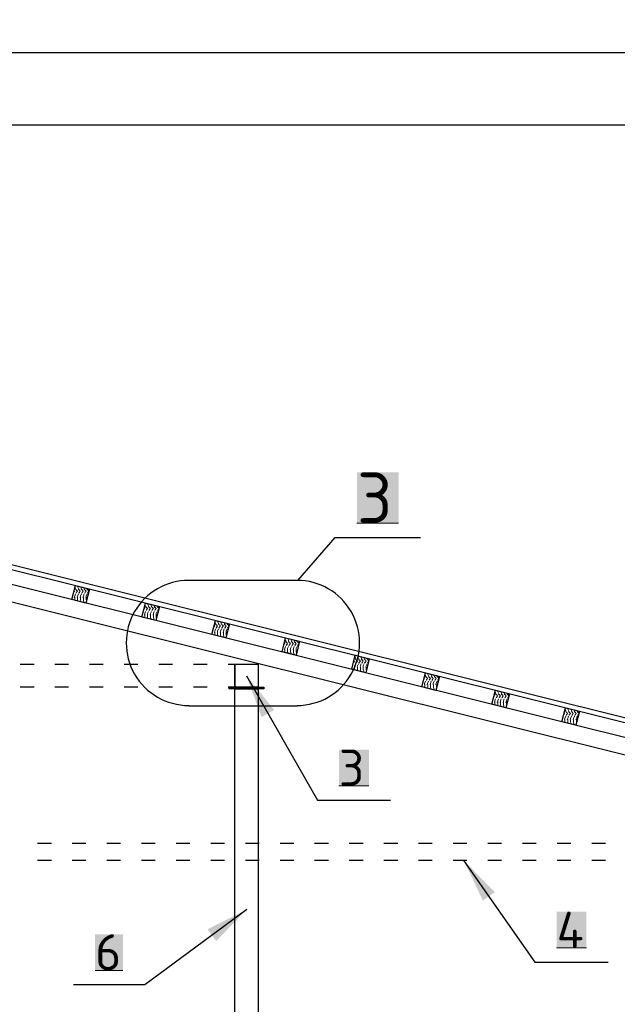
# Model space of a CAD drawing. Header units: millimetres. Extents: x 363306 to 7757304, y 1022887 to 1207196.
# Tile 718 of 1056: x 2419670 to 2423811, y 1082086 to 1088906. Entities that reach past the tile are written whole.
import ezdxf

# ---------------------------------------------------------------- set-up
doc = ezdxf.new("R2010")
doc.units = ezdxf.units.MM
for name, color, linetype in [('0 @ 100', 7, 'Continuous'), ('PDF12_0', 7, 'Continuous'), ('PDF12_Text', 7, 'Continuous')]:
    doc.layers.add(name, color=color, linetype=linetype)
doc.layers.add('PDF12_.', color=7, linetype='Continuous', true_color=0xcc6827)
doc.layers.add('PDF12_A3 pdf uchun', color=7, linetype='Continuous', true_color=0x636466)
doc.styles.add('PDF ISOCPEUR', font='isocpeur.TTF')
doc.styles.get("Standard").update_dxf_attribs({"font": 'isocpeui.ttf'})
doc.styles.add('Times New Roman', font='times.ttf')
doc.styles.add('ViTEXT', font='isocpeur.TTF')
doc.styles.add('ГОСТ 2.304', font='isocpeui.ttf')

msp = doc.modelspace()

# ---------------------------------------------------------------- linework, layer by layer
at = {"color": 5}
msp.add_lwpolyline([(2393262.779, 1088678.072), (2435262.779, 1088678.072), (2435262.779, 1058978.072), (2393262.779, 1058978.072)], close=True, dxfattribs=at)
at = {"color": 5, "lineweight": 30}
msp.add_lwpolyline([(2395262.779, 1088178.072), (2434762.779, 1088178.072), (2434762.779, 1059478.072), (2395262.779, 1059478.072)], close=True, dxfattribs=at)
at = {"layer": 'PDF12_.', "lineweight": 9}
for points in [[(2420043.591, 1084939.716), (2420049.749, 1084947.413), (2420046.67, 1084952.031)], [(2420052.828, 1084978.201), (2420052.828, 1084978.201)], [(2420058.985, 1084962.807), (2420052.828, 1084976.662)], [(2420060.525, 1084956.649), (2420055.906, 1084962.807)], [(2420062.064, 1084938.176), (2420069.761, 1084947.413), (2420062.064, 1084956.649)], [(2420072.84, 1084978.201), (2420072.84, 1084982.819)], [(2420078.998, 1084962.807), (2420072.84, 1084976.662)], [(2420080.537, 1084956.649), (2420075.919, 1084962.807)], [(2420082.077, 1084938.176), (2420089.774, 1084947.413), (2420082.077, 1084956.649)], [(2420092.853, 1084978.201), (2420092.853, 1084978.201)], [(2420099.01, 1084962.807), (2420092.853, 1084976.662)], [(2420100.55, 1084956.649), (2420095.931, 1084962.807)], [(2420102.089, 1084938.176), (2420109.786, 1084947.413), (2420102.089, 1084956.649)], [(2420119.023, 1084962.807), (2420114.404, 1084972.043)], [(2420120.562, 1084956.649), (2420115.944, 1084962.807)], [(2420122.101, 1084938.176), (2420129.799, 1084947.413), (2420122.101, 1084956.649)], [(2420140.574, 1084956.649), (2420135.956, 1084962.807)], [(2420139.035, 1084962.807), (2420137.496, 1084967.425)], [(2420149.811, 1084948.952), (2420142.114, 1084956.649)], [(2420148.272, 1084945.873), (2420142.114, 1084938.176)], [(2420043.591, 1084939.716), (2420043.591, 1084939.716)], [(2420051.288, 1084915.085), (2420048.209, 1084904.309)], [(2420057.446, 1084928.94), (2420051.288, 1084913.545)], [(2420051.288, 1084888.915), (2420051.288, 1084907.388)], [(2420052.828, 1084885.836), (2420051.288, 1084887.375)], [(2420063.604, 1084939.716), (2420060.525, 1084933.558)], [(2420071.301, 1084915.085), (2420068.222, 1084904.309)], [(2420077.458, 1084928.94), (2420071.301, 1084913.545)], [(2420071.301, 1084888.915), (2420071.301, 1084907.388)], [(2420072.84, 1084879.678), (2420071.301, 1084887.375)], [(2420083.616, 1084939.716), (2420080.537, 1084933.558)], [(2420091.313, 1084915.085), (2420088.234, 1084904.309)], [(2420097.471, 1084928.94), (2420091.313, 1084913.545)], [(2420091.313, 1084888.915), (2420091.313, 1084907.388)], [(2420092.853, 1084878.139), (2420091.313, 1084887.375)], [(2420094.392, 1084875.06), (2420092.853, 1084876.599)], [(2420103.628, 1084939.716), (2420100.55, 1084933.558)], [(2420111.326, 1084915.085), (2420108.247, 1084904.309)], [(2420117.483, 1084928.94), (2420111.326, 1084913.545)], [(2420111.326, 1084888.915), (2420111.326, 1084907.388)], [(2420112.865, 1084878.139), (2420111.326, 1084887.375)], [(2420115.944, 1084868.902), (2420112.865, 1084876.599)], [(2420123.641, 1084939.716), (2420120.562, 1084933.558)], [(2420131.338, 1084915.085), (2420128.259, 1084904.309)], [(2420137.496, 1084928.94), (2420131.338, 1084913.545)], [(2420131.338, 1084888.915), (2420131.338, 1084907.388)], [(2420132.877, 1084882.757), (2420131.338, 1084887.375)], [(2420143.653, 1084939.716), (2420140.574, 1084933.558)], [(2420534.666, 1084827.338), (2420528.508, 1084819.641), (2420528.508, 1084818.101)], [(2420536.205, 1084827.338), (2420531.587, 1084830.417)], [(2420542.363, 1084807.326), (2420536.205, 1084793.471), (2420534.666, 1084782.695)], [(2420543.902, 1084841.193), (2420537.745, 1084856.587)], [(2420539.284, 1084856.587), (2420539.284, 1084858.126)], [(2420545.442, 1084835.035), (2420542.363, 1084841.193)], [(2420548.52, 1084819.641), (2420545.442, 1084813.483)], [(2420556.218, 1084827.338), (2420546.981, 1084836.574)], [(2420554.678, 1084827.338), (2420546.981, 1084816.562)], [(2420562.375, 1084807.326), (2420556.218, 1084793.471), (2420554.678, 1084782.695)], [(2420559.296, 1084856.587), (2420557.757, 1084862.745)], [(2420563.915, 1084841.193), (2420557.757, 1084856.587)], [(2420565.454, 1084835.035), (2420562.375, 1084841.193)], [(2420568.533, 1084819.641), (2420565.454, 1084813.483)], [(2420576.23, 1084827.338), (2420566.994, 1084836.574)], [(2420574.691, 1084827.338), (2420566.994, 1084816.562)], [(2420582.388, 1084807.326), (2420576.23, 1084793.471), (2420574.691, 1084782.695)], [(2420583.927, 1084841.193), (2420577.769, 1084856.587)], [(2420579.309, 1084856.587), (2420579.309, 1084856.587)], [(2420585.467, 1084835.035), (2420582.388, 1084841.193)], [(2420588.545, 1084819.641), (2420585.467, 1084813.483)], [(2420596.242, 1084827.338), (2420587.006, 1084836.574)], [(2420594.703, 1084827.338), (2420587.006, 1084816.562)], [(2420602.4, 1084807.326), (2420596.242, 1084793.471), (2420594.703, 1084782.695)], [(2420603.94, 1084841.193), (2420599.321, 1084851.969)], [(2420605.479, 1084835.035), (2420602.4, 1084841.193)], [(2420608.558, 1084819.641), (2420605.479, 1084813.483)], [(2420607.018, 1084816.562), (2420614.715, 1084827.338), (2420607.018, 1084836.574)], [(2420622.413, 1084807.326), (2420616.255, 1084793.471), (2420614.715, 1084782.695)], [(2420623.952, 1084841.193), (2420622.413, 1084845.811)], [(2420625.491, 1084835.035), (2420622.413, 1084841.193)], [(2420628.57, 1084819.641), (2420625.491, 1084813.483)], [(2420634.728, 1084827.338), (2420627.031, 1084836.574)], [(2420633.189, 1084824.259), (2420627.031, 1084816.562)], [(2420537.745, 1084764.222), (2420536.205, 1084767.301), (2420536.205, 1084785.774)], [(2420557.757, 1084759.604), (2420556.218, 1084767.301), (2420556.218, 1084785.774)], [(2420579.309, 1084756.525), (2420576.23, 1084767.301), (2420576.23, 1084785.774)], [(2420579.309, 1084753.446), (2420577.769, 1084756.525)], [(2420599.321, 1084756.525), (2420596.242, 1084767.301), (2420596.242, 1084785.774)], [(2420600.861, 1084748.828), (2420597.782, 1084756.525)], [(2420617.794, 1084761.143), (2420616.255, 1084767.301), (2420616.255, 1084785.774)], [(2421024.201, 1084736.512), (2421024.201, 1084736.512)], [(2421044.213, 1084736.512), (2421042.674, 1084741.131)], [(2421064.226, 1084736.512), (2421064.226, 1084736.512)], [(2421014.964, 1084698.027), (2421013.425, 1084698.027), (2421019.583, 1084705.724)], [(2421021.122, 1084705.724), (2421016.504, 1084710.342)], [(2421027.28, 1084687.251), (2421021.122, 1084671.857), (2421019.583, 1084662.62)], [(2421028.819, 1084719.579), (2421022.661, 1084734.973)], [(2421030.359, 1084714.96), (2421027.28, 1084721.118)], [(2421034.977, 1084698.027), (2421030.359, 1084691.869)], [(2421039.595, 1084705.724), (2421031.898, 1084696.487)], [(2421041.134, 1084705.724), (2421033.437, 1084714.96)], [(2421047.292, 1084687.251), (2421041.134, 1084671.857), (2421039.595, 1084662.62)], [(2421048.832, 1084719.579), (2421042.674, 1084734.973)], [(2421050.371, 1084714.96), (2421047.292, 1084721.118)], [(2421054.989, 1084698.027), (2421050.371, 1084691.869)], [(2421059.608, 1084705.724), (2421051.91, 1084696.487)], [(2421061.147, 1084705.724), (2421053.45, 1084714.96)], [(2421067.305, 1084687.251), (2421061.147, 1084671.857), (2421059.608, 1084662.62)], [(2421068.844, 1084719.579), (2421062.686, 1084734.973)], [(2421070.383, 1084714.96), (2421067.305, 1084721.118)], [(2421075.002, 1084698.027), (2421070.383, 1084691.869)], [(2421079.62, 1084705.724), (2421071.923, 1084696.487)], [(2421081.159, 1084705.724), (2421073.462, 1084714.96)], [(2421087.317, 1084687.251), (2421081.159, 1084671.857), (2421079.62, 1084662.62)], [(2421088.856, 1084719.579), (2421085.778, 1084730.355)], [(2421090.396, 1084714.96), (2421087.317, 1084721.118)], [(2421095.014, 1084698.027), (2421090.396, 1084691.869)], [(2421099.632, 1084705.724), (2421091.935, 1084696.487)], [(2421101.172, 1084705.724), (2421093.475, 1084714.96)], [(2421107.329, 1084687.251), (2421101.172, 1084671.857), (2421099.632, 1084662.62)], [(2421108.869, 1084719.579), (2421107.329, 1084725.736)], [(2421110.408, 1084714.96), (2421107.329, 1084721.118)], [(2421113.487, 1084698.027), (2421110.408, 1084691.869)], [(2421118.105, 1084704.184), (2421111.948, 1084696.487)], [(2421119.645, 1084707.263), (2421113.487, 1084714.96)], [(2421021.122, 1084647.226), (2421021.122, 1084664.16)], [(2421022.661, 1084642.608), (2421021.122, 1084645.687)], [(2421041.134, 1084647.226), (2421041.134, 1084664.16)], [(2421042.674, 1084637.989), (2421041.134, 1084645.687)], [(2421061.147, 1084647.226), (2421061.147, 1084664.16)], [(2421064.226, 1084636.45), (2421061.147, 1084645.687)], [(2421064.226, 1084633.371), (2421062.686, 1084634.911)], [(2421081.159, 1084647.226), (2421081.159, 1084664.16)], [(2421084.238, 1084636.45), (2421081.159, 1084645.687)], [(2421087.317, 1084627.214), (2421082.699, 1084634.911)], [(2421101.172, 1084647.226), (2421101.172, 1084664.16)], [(2421102.711, 1084641.068), (2421101.172, 1084645.687)], [(2421515.275, 1084599.504), (2421509.118, 1084614.898)], [(2421509.118, 1084614.898), (2421509.118, 1084614.898)], [(2421515.275, 1084593.346), (2421512.197, 1084599.504)], [(2421535.288, 1084599.504), (2421529.13, 1084614.898), (2421527.591, 1084621.056)], [(2421535.288, 1084593.346), (2421532.209, 1084599.504)], [(2421555.3, 1084599.504), (2421549.143, 1084614.898)], [(2421549.143, 1084614.898), (2421549.143, 1084614.898)], [(2421555.3, 1084593.346), (2421552.222, 1084599.504)], [(2421575.313, 1084599.504), (2421570.695, 1084610.28)], [(2421575.313, 1084593.346), (2421572.234, 1084599.504)], [(2421595.325, 1084599.504), (2421592.246, 1084604.122)], [(2421595.325, 1084593.346), (2421592.246, 1084599.504)], [(2421504.5, 1084584.11), (2421499.881, 1084577.952)], [(2421499.881, 1084576.413), (2421499.881, 1084576.413)], [(2421506.039, 1084584.11), (2421502.96, 1084588.728)], [(2421506.039, 1084551.782), (2421504.5, 1084541.006)], [(2421512.197, 1084565.637), (2421506.039, 1084550.243)], [(2421506.039, 1084525.612), (2421506.039, 1084544.085)], [(2421519.894, 1084576.413), (2421515.275, 1084571.794)], [(2421524.512, 1084584.11), (2421516.815, 1084574.873)], [(2421526.051, 1084584.11), (2421518.354, 1084594.886)], [(2421526.051, 1084551.782), (2421524.512, 1084541.006)], [(2421532.209, 1084565.637), (2421526.051, 1084550.243)], [(2421526.051, 1084525.612), (2421526.051, 1084544.085)], [(2421539.906, 1084576.413), (2421535.288, 1084571.794)], [(2421544.524, 1084584.11), (2421536.827, 1084574.873)], [(2421546.064, 1084584.11), (2421538.367, 1084594.886)], [(2421546.064, 1084551.782), (2421544.524, 1084541.006)], [(2421552.222, 1084565.637), (2421546.064, 1084550.243)], [(2421546.064, 1084525.612), (2421546.064, 1084544.085)], [(2421559.919, 1084576.413), (2421555.3, 1084571.794)], [(2421564.537, 1084584.11), (2421556.84, 1084574.873)], [(2421566.076, 1084584.11), (2421558.379, 1084594.886)], [(2421566.076, 1084551.782), (2421564.537, 1084541.006)], [(2421572.234, 1084565.637), (2421566.076, 1084550.243)], [(2421566.076, 1084525.612), (2421566.076, 1084544.085)], [(2421579.931, 1084576.413), (2421575.313, 1084571.794)], [(2421584.549, 1084584.11), (2421576.852, 1084574.873)], [(2421586.089, 1084584.11), (2421578.392, 1084594.886)], [(2421586.089, 1084551.782), (2421584.549, 1084541.006)], [(2421592.246, 1084565.637), (2421586.089, 1084550.243)], [(2421586.089, 1084525.612), (2421586.089, 1084544.085)], [(2421599.944, 1084576.413), (2421595.325, 1084571.794)], [(2421603.022, 1084582.57), (2421596.865, 1084574.873)], [(2421604.562, 1084585.649), (2421598.404, 1084594.886)], [(2421507.578, 1084522.533), (2421507.578, 1084525.612)], [(2421529.13, 1084516.375), (2421527.591, 1084525.612)], [(2421549.143, 1084511.757), (2421549.143, 1084514.836), (2421547.603, 1084525.612)], [(2421572.234, 1084505.599), (2421569.155, 1084514.836), (2421567.616, 1084525.612)], [(2421587.628, 1084519.454), (2421587.628, 1084525.612)], [(2421984.798, 1084456.338), (2421990.956, 1084464.035), (2421987.877, 1084468.653)], [(2422000.192, 1084477.89), (2421994.035, 1084493.284), (2421994.035, 1084494.823)], [(2422000.192, 1084473.272), (2421997.114, 1084477.89)], [(2422003.271, 1084454.799), (2422010.968, 1084464.035), (2422003.271, 1084473.272)], [(2422020.205, 1084477.89), (2422014.047, 1084493.284), (2422012.508, 1084499.442)], [(2422020.205, 1084473.272), (2422017.126, 1084477.89)], [(2422023.284, 1084454.799), (2422030.981, 1084464.035), (2422023.284, 1084473.272)], [(2422040.217, 1084477.89), (2422034.06, 1084493.284), (2422034.06, 1084494.823)], [(2422040.217, 1084473.272), (2422037.138, 1084477.89)], [(2422043.296, 1084454.799), (2422050.993, 1084464.035), (2422043.296, 1084473.272)], [(2422060.23, 1084477.89), (2422055.611, 1084488.666)], [(2422060.23, 1084473.272), (2422057.151, 1084477.89)], [(2422063.309, 1084454.799), (2422071.006, 1084464.035), (2422063.309, 1084473.272)], [(2422080.242, 1084477.89), (2422077.163, 1084482.508)], [(2422080.242, 1084473.272), (2422077.163, 1084477.89)], [(2422089.479, 1084465.575), (2422083.321, 1084473.272)], [(2422089.479, 1084462.496), (2422083.321, 1084454.799)], [(2421984.798, 1084456.338), (2421984.798, 1084456.338)], [(2421997.114, 1084445.562), (2421990.956, 1084430.168), (2421989.416, 1084420.931)], [(2421990.956, 1084403.998), (2421990.956, 1084422.471)], [(2421992.495, 1084400.919), (2421992.495, 1084403.998)], [(2422004.811, 1084456.338), (2422000.192, 1084450.18)], [(2422017.126, 1084445.562), (2422010.968, 1084430.168), (2422009.429, 1084420.931)], [(2422010.968, 1084403.998), (2422010.968, 1084422.471)], [(2422014.047, 1084396.301), (2422012.508, 1084403.998)], [(2422024.823, 1084456.338), (2422020.205, 1084450.18)], [(2422037.138, 1084445.562), (2422030.981, 1084430.168), (2422029.441, 1084420.931)], [(2422030.981, 1084403.998), (2422030.981, 1084422.471)], [(2422034.06, 1084391.682), (2422034.06, 1084393.222), (2422032.52, 1084403.998)], [(2422044.836, 1084456.338), (2422040.217, 1084450.18)], [(2422057.151, 1084445.562), (2422050.993, 1084430.168), (2422049.454, 1084420.931)], [(2422050.993, 1084403.998), (2422050.993, 1084422.471)], [(2422057.151, 1084385.525), (2422054.072, 1084393.222), (2422052.533, 1084403.998)], [(2422064.848, 1084456.338), (2422060.23, 1084450.18)], [(2422077.163, 1084445.562), (2422071.006, 1084430.168), (2422069.466, 1084420.931)], [(2422071.006, 1084403.998), (2422071.006, 1084422.471)], [(2422072.545, 1084399.38), (2422072.545, 1084403.998)], [(2422084.86, 1084456.338), (2422080.242, 1084450.18)], [(2422469.715, 1084334.724), (2422475.873, 1084342.421), (2422472.794, 1084347.039)], [(2422469.715, 1084334.724), (2422469.715, 1084334.724)], [(2422478.952, 1084373.209), (2422478.952, 1084373.209)], [(2422485.109, 1084357.815), (2422478.952, 1084371.67)], [(2422486.649, 1084351.658), (2422482.03, 1084357.815)], [(2422489.728, 1084334.724), (2422486.649, 1084328.566)], [(2422488.188, 1084333.185), (2422495.885, 1084342.421), (2422488.188, 1084353.197)], [(2422498.964, 1084373.209), (2422498.964, 1084377.828)], [(2422505.122, 1084357.815), (2422498.964, 1084371.67)], [(2422506.661, 1084351.658), (2422502.043, 1084357.815)], [(2422509.74, 1084334.724), (2422506.661, 1084328.566)], [(2422508.201, 1084333.185), (2422515.898, 1084342.421), (2422508.201, 1084353.197)], [(2422518.977, 1084373.209), (2422518.977, 1084373.209)], [(2422525.134, 1084357.815), (2422518.977, 1084371.67)], [(2422526.674, 1084351.658), (2422522.055, 1084357.815)], [(2422529.752, 1084334.724), (2422526.674, 1084328.566)], [(2422528.213, 1084333.185), (2422535.91, 1084342.421), (2422528.213, 1084353.197)], [(2422545.147, 1084357.815), (2422540.528, 1084368.591)], [(2422546.686, 1084351.658), (2422542.068, 1084357.815)], [(2422549.765, 1084334.724), (2422546.686, 1084328.566)], [(2422548.225, 1084333.185), (2422555.923, 1084342.421), (2422548.225, 1084353.197)], [(2422566.699, 1084351.658), (2422562.08, 1084357.815)], [(2422565.159, 1084357.815), (2422563.62, 1084362.433)], [(2422569.777, 1084334.724), (2422566.699, 1084328.566)], [(2422574.396, 1084343.96), (2422568.238, 1084353.197)], [(2422574.396, 1084340.882), (2422568.238, 1084333.185)], [(2422475.873, 1084310.093), (2422474.333, 1084299.317)], [(2422482.03, 1084323.948), (2422475.873, 1084308.554)], [(2422477.412, 1084283.923), (2422477.412, 1084302.396)], [(2422477.412, 1084280.844), (2422477.412, 1084282.384)], [(2422495.885, 1084310.093), (2422494.346, 1084299.317)], [(2422502.043, 1084323.948), (2422495.885, 1084308.554)], [(2422497.425, 1084283.923), (2422497.425, 1084302.396)], [(2422498.964, 1084274.687), (2422497.425, 1084282.384)], [(2422515.898, 1084310.093), (2422514.358, 1084299.317)], [(2422522.055, 1084323.948), (2422515.898, 1084308.554)], [(2422517.437, 1084283.923), (2422517.437, 1084302.396)], [(2422518.977, 1084273.147), (2422517.437, 1084282.384)], [(2422520.516, 1084270.068), (2422518.977, 1084271.608)], [(2422535.91, 1084310.093), (2422534.371, 1084299.317)], [(2422542.068, 1084323.948), (2422535.91, 1084308.554)], [(2422537.45, 1084283.923), (2422537.45, 1084302.396)], [(2422538.989, 1084273.147), (2422537.45, 1084282.384)], [(2422542.068, 1084263.911), (2422538.989, 1084271.608)], [(2422555.923, 1084310.093), (2422554.383, 1084299.317)], [(2422562.08, 1084323.948), (2422555.923, 1084308.554)], [(2422557.462, 1084283.923), (2422557.462, 1084302.396)], [(2422559.001, 1084277.765), (2422557.462, 1084282.384)], [(2422954.632, 1084214.649), (2422960.79, 1084222.346), (2422957.711, 1084226.965)], [(2422954.632, 1084214.649), (2422954.632, 1084214.649)], [(2422966.947, 1084202.334), (2422962.329, 1084188.479), (2422959.25, 1084177.703)], [(2422970.026, 1084236.201), (2422963.869, 1084251.595), (2422963.869, 1084253.135)], [(2422971.566, 1084230.043), (2422966.947, 1084236.201)], [(2422974.645, 1084214.649), (2422971.566, 1084208.492)], [(2422973.105, 1084211.57), (2422980.802, 1084222.346), (2422973.105, 1084231.583)], [(2422986.96, 1084202.334), (2422982.342, 1084188.479), (2422979.263, 1084177.703)], [(2422990.039, 1084236.201), (2422983.881, 1084251.595), (2422983.881, 1084257.753)], [(2422991.578, 1084230.043), (2422986.96, 1084236.201)], [(2422994.657, 1084214.649), (2422991.578, 1084208.492)], [(2422993.118, 1084211.57), (2423000.815, 1084222.346), (2422993.118, 1084231.583)], [(2423006.972, 1084202.334), (2423002.354, 1084188.479), (2422999.275, 1084177.703)], [(2423010.051, 1084236.201), (2423003.893, 1084251.595)], [(2423003.893, 1084251.595), (2423003.893, 1084251.595)], [(2423011.591, 1084230.043), (2423006.972, 1084236.201)], [(2423014.669, 1084214.649), (2423011.591, 1084208.492)], [(2423013.13, 1084211.57), (2423020.827, 1084222.346), (2423013.13, 1084231.583)], [(2423026.985, 1084202.334), (2423022.366, 1084188.479), (2423019.288, 1084177.703)], [(2423030.064, 1084236.201), (2423025.445, 1084246.977)], [(2423031.603, 1084230.043), (2423026.985, 1084236.201)], [(2423034.682, 1084214.649), (2423031.603, 1084208.492)], [(2423033.142, 1084211.57), (2423040.84, 1084222.346), (2423033.142, 1084231.583)], [(2423046.997, 1084202.334), (2423040.84, 1084188.479)], [(2423051.615, 1084230.043), (2423046.997, 1084236.201)], [(2423050.076, 1084236.201), (2423048.537, 1084240.819)], [(2423054.694, 1084214.649), (2423051.615, 1084208.492)], [(2423059.313, 1084223.886), (2423053.155, 1084231.583)], [(2423059.313, 1084219.268), (2423053.155, 1084211.57)], [(2422962.329, 1084159.23), (2422962.329, 1084162.309), (2422962.329, 1084180.782)], [(2422983.881, 1084154.612), (2422982.342, 1084162.309), (2422982.342, 1084180.782)], [(2423005.433, 1084148.454), (2423003.893, 1084151.533), (2423002.354, 1084162.309), (2423002.354, 1084180.782)], [(2423026.985, 1084143.836), (2423023.906, 1084151.533), (2423022.366, 1084162.309), (2423022.366, 1084180.782)], [(2423042.379, 1084188.479), (2423039.3, 1084177.703)], [(2423043.918, 1084156.151), (2423042.379, 1084162.309), (2423042.379, 1084180.782)], [(2423450.325, 1084131.521), (2423448.785, 1084131.521)], [(2423454.943, 1084116.126), (2423448.785, 1084129.981)], [(2423470.337, 1084131.521), (2423468.798, 1084136.139)], [(2423474.956, 1084116.126), (2423468.798, 1084129.981)], [(2423490.35, 1084131.521), (2423488.81, 1084131.521)], [(2423494.968, 1084116.126), (2423488.81, 1084129.981)], [(2423514.981, 1084116.126), (2423510.362, 1084125.363)], [(2423439.549, 1084093.035), (2423445.707, 1084100.732), (2423442.628, 1084105.351)], [(2423439.549, 1084093.035), (2423439.549, 1084093.035)], [(2423453.404, 1084082.259), (2423447.246, 1084066.865), (2423444.167, 1084057.629)], [(2423447.246, 1084042.234), (2423447.246, 1084059.168)], [(2423456.483, 1084109.969), (2423453.404, 1084116.126)], [(2423459.561, 1084093.035), (2423456.483, 1084086.878)], [(2423458.022, 1084091.496), (2423465.719, 1084100.732), (2423458.022, 1084109.969)], [(2423473.416, 1084082.259), (2423467.259, 1084066.865), (2423464.18, 1084057.629)], [(2423467.259, 1084042.234), (2423467.259, 1084059.168)], [(2423476.495, 1084109.969), (2423473.416, 1084116.126)], [(2423479.574, 1084093.035), (2423476.495, 1084086.878)], [(2423478.034, 1084091.496), (2423485.732, 1084100.732), (2423478.034, 1084109.969)], [(2423493.429, 1084082.259), (2423487.271, 1084066.865), (2423484.192, 1084057.629)], [(2423487.271, 1084042.234), (2423487.271, 1084059.168)], [(2423496.507, 1084109.969), (2423493.429, 1084116.126)], [(2423499.586, 1084093.035), (2423496.507, 1084086.878)], [(2423498.047, 1084091.496), (2423505.744, 1084100.732), (2423498.047, 1084109.969)], [(2423513.441, 1084082.259), (2423507.283, 1084066.865), (2423504.205, 1084057.629)], [(2423507.283, 1084042.234), (2423507.283, 1084059.168)], [(2423516.52, 1084109.969), (2423511.902, 1084116.126)], [(2423519.599, 1084093.035), (2423516.52, 1084086.878)], [(2423518.059, 1084091.496), (2423525.756, 1084100.732), (2423518.059, 1084109.969)], [(2423533.454, 1084082.259), (2423527.296, 1084066.865), (2423524.217, 1084057.629)], [(2423527.296, 1084042.234), (2423527.296, 1084059.168)], [(2423536.532, 1084109.969), (2423531.914, 1084116.126)], [(2423534.993, 1084116.126), (2423533.454, 1084120.745)], [(2423539.611, 1084093.035), (2423536.532, 1084086.878)], [(2423545.769, 1084102.272), (2423538.072, 1084109.969)], [(2423544.229, 1084099.193), (2423538.072, 1084091.496)], [(2423448.785, 1084039.156), (2423447.246, 1084040.695)], [(2423468.798, 1084032.998), (2423467.259, 1084040.695)], [(2423490.35, 1084031.458), (2423487.271, 1084040.695)], [(2423490.35, 1084028.38), (2423488.81, 1084029.919)], [(2423508.823, 1084031.458), (2423507.283, 1084040.695)], [(2423511.902, 1084022.222), (2423508.823, 1084029.919)], [(2423528.835, 1084036.077), (2423527.296, 1084040.695)]]:
    msp.add_lwpolyline(points, dxfattribs=at)
at = {"layer": 'PDF12_0', "color": 7, "lineweight": 0, "true_color": 0xffffff}
for points in [[(2422006.35, 1085420.014), (2422295.761, 1085420.014)], [(2421881.657, 1083600.421), (2422089.479, 1083600.421)], [(2423390.288, 1082478.185), (2423596.57, 1082478.185)], [(2420192.915, 1082321.164), (2420385.342, 1082321.164)]]:
    msp.add_lwpolyline(points, dxfattribs=at)
at = {"layer": 'PDF12_0', "lineweight": 25}
for points in [[(2421596.865, 1085022.844), (2421857.026, 1085319.952), (2422446.624, 1085319.952)], [(2421592.246, 1085022.844), (2420842.549, 1085022.844)], [(2421241.259, 1084362.433), (2421732.334, 1083500.359), (2422238.802, 1083500.359)], [(2420842.549, 1084154.612), (2421592.246, 1084154.612)], [(2422748.35, 1083080.098), (2423239.425, 1082378.123), (2423747.433, 1082378.123)], [(2421244.338, 1082742.965), (2420536.205, 1082221.102), (2420043.591, 1082221.102)]]:
    msp.add_lwpolyline(points, dxfattribs=at)
for centre, start, end in [((2420841.78, 1084589.498), 89.9999966, 270.0000034), ((2421591.477, 1084589.498), 269.9999966, 90.0000034)]:
    msp.add_arc(centre, 433.346, start, end, dxfattribs=at)
at = {"layer": 'PDF12_0', "color": 7, "true_color": 0xffffff, "transparency": 33554559}
for points in [[(2422006.35, 1085771.002), (2422295.761, 1085771.002), (2422006.35, 1085420.014)], [(2422295.761, 1085771.002), (2422006.35, 1085420.014), (2422295.761, 1085420.014)], [(2421881.657, 1083849.807), (2422089.479, 1083849.807), (2421881.657, 1083600.421)], [(2422089.479, 1083849.807), (2421881.657, 1083600.421), (2422089.479, 1083600.421)], [(2423390.288, 1082727.571), (2423596.57, 1082727.571), (2423390.288, 1082478.185)], [(2423596.57, 1082727.571), (2423390.288, 1082478.185), (2423596.57, 1082478.185)], [(2420192.915, 1082572.089), (2420385.342, 1082572.089), (2420192.915, 1082321.164)], [(2420385.342, 1082572.089), (2420192.915, 1082321.164), (2420385.342, 1082321.164)]]:
    msp.add_solid(points, dxfattribs=at)
at = {"layer": 'PDF12_0', "transparency": 33554559}
for points in [[(2421241.259, 1084362.433), (2421433.686, 1084125.363), (2421345.939, 1084076.102)], [(2422748.35, 1083080.098), (2422962.329, 1082863.04), (2422879.201, 1082804.542)], [(2421244.338, 1082742.965), (2421031.898, 1082524.367), (2420971.861, 1082605.957)]]:
    msp.add_solid(points, dxfattribs=at)
at = {"layer": 'PDF12_A3 pdf uchun', "color": 244, "lineweight": 30, "true_color": 0x991a1e}
msp.add_lwpolyline([(2416241.227, 1085969.587), (2398979.724, 1081665.372), (2398979.724, 1081634.583), (2416241.227, 1085938.798), (2433502.73, 1081634.583), (2433502.73, 1081665.372)], close=True, dxfattribs=at)
at = {"layer": 'PDF12_A3 pdf uchun', "color": 177, "lineweight": 30, "true_color": 0x283188}
msp.add_lwpolyline([(2433448.85, 1081422.144), (2416241.227, 1085712.504), (2416241.227, 1085835.657), (2433478.099, 1081537.6)], dxfattribs=at)
at = {"layer": 'PDF12_A3 pdf uchun', "color": 32, "lineweight": 30, "true_color": 0xcc6827}
for points in [[(2420152.89, 1084962.807), (2420128.259, 1084865.823), (2420031.276, 1084890.454), (2420055.906, 1084987.438)], [(2420637.807, 1084842.732), (2420613.176, 1084745.749), (2420516.193, 1084768.84), (2420540.823, 1084865.823)], [(2421122.724, 1084721.118), (2421098.093, 1084624.135), (2421001.11, 1084648.765), (2421025.74, 1084745.749)], [(2421607.641, 1084601.043), (2421584.549, 1084504.06), (2421487.566, 1084527.151), (2421510.657, 1084624.135)], [(2422092.558, 1084479.429), (2422069.466, 1084382.446), (2421972.483, 1084407.077), (2421995.574, 1084504.06)], [(2422579.014, 1084357.815), (2422554.383, 1084260.832), (2422457.4, 1084285.463), (2422482.03, 1084382.446)], [(2423063.931, 1084237.741), (2423039.3, 1084140.757), (2422942.317, 1084165.388), (2422966.947, 1084262.371)], [(2423548.848, 1084116.126), (2423524.217, 1084019.143), (2423427.234, 1084043.774), (2423451.864, 1084140.757)]]:
    msp.add_lwpolyline(points, close=True, dxfattribs=at)
at = {"layer": 'PDF12_A3 pdf uchun', "lineweight": 30}
for points in [[(2419672.591, 1084442.483), (2419769.575, 1084442.483)], [(2419912.741, 1084442.483), (2420008.184, 1084442.483)], [(2420152.89, 1084442.483), (2420248.334, 1084442.483)], [(2420393.039, 1084442.483), (2420488.483, 1084442.483)], [(2420633.189, 1084442.483), (2420728.632, 1084442.483)], [(2420873.338, 1084442.483), (2420968.782, 1084442.483)], [(2421113.487, 1084442.483), (2421161.209, 1084442.483), (2421161.209, 1084282.384), (2421113.487, 1084282.384)], [(2419769.575, 1084282.384), (2419672.591, 1084282.384)], [(2420008.184, 1084282.384), (2419912.741, 1084282.384)], [(2420248.334, 1084282.384), (2420152.89, 1084282.384)], [(2420488.483, 1084282.384), (2420393.039, 1084282.384)], [(2420728.632, 1084282.384), (2420633.189, 1084282.384)], [(2420968.782, 1084282.384), (2420873.338, 1084282.384)], [(2419792.666, 1083201.712), (2419889.649, 1083201.712)], [(2420032.815, 1083201.712), (2420128.259, 1083201.712)], [(2420272.965, 1083201.712), (2420368.408, 1083201.712)], [(2420513.114, 1083201.712), (2420608.558, 1083201.712)], [(2420753.263, 1083201.712), (2420848.707, 1083201.712)], [(2420993.413, 1083201.712), (2421088.856, 1083201.712)], [(2421233.562, 1083201.712), (2421329.006, 1083201.712)], [(2421473.711, 1083201.712), (2421569.155, 1083201.712)], [(2421712.321, 1083201.712), (2421809.304, 1083201.712)], [(2421952.47, 1083201.712), (2422049.454, 1083201.712)], [(2422192.62, 1083201.712), (2422289.603, 1083201.712)], [(2422432.769, 1083201.712), (2422528.213, 1083201.712)], [(2422672.918, 1083201.712), (2422768.362, 1083201.712)], [(2422913.068, 1083201.712), (2423008.512, 1083201.712)], [(2423153.217, 1083201.712), (2423248.661, 1083201.712)], [(2423393.366, 1083201.712), (2423488.81, 1083201.712)], [(2423633.516, 1083201.712), (2423728.96, 1083201.712)], [(2419889.649, 1083081.637), (2419792.666, 1083081.637)], [(2420128.259, 1083081.637), (2420032.815, 1083081.637)], [(2420368.408, 1083081.637), (2420272.965, 1083081.637)], [(2420608.558, 1083081.637), (2420513.114, 1083081.637)], [(2420848.707, 1083081.637), (2420753.263, 1083081.637)], [(2421088.856, 1083081.637), (2420993.413, 1083081.637)], [(2421329.006, 1083081.637), (2421233.562, 1083081.637)], [(2421569.155, 1083081.637), (2421473.711, 1083081.637)], [(2421809.304, 1083081.637), (2421712.321, 1083081.637)], [(2422049.454, 1083081.637), (2421952.47, 1083081.637)], [(2422289.603, 1083081.637), (2422192.62, 1083081.637)], [(2422528.213, 1083081.637), (2422432.769, 1083081.637)], [(2422768.362, 1083081.637), (2422672.918, 1083081.637)], [(2423008.512, 1083081.637), (2422913.068, 1083081.637)], [(2423248.661, 1083081.637), (2423153.217, 1083081.637)], [(2423488.81, 1083081.637), (2423393.366, 1083081.637)], [(2423728.96, 1083081.637), (2423633.516, 1083081.637)]]:
    msp.add_lwpolyline(points, dxfattribs=at)
at = {"layer": 'PDF12_A3 pdf uchun', "color": 7, "lineweight": 30}
for points in [[(2421161.209, 1084442.483), (2421321.309, 1084442.483), (2421321.309, 1084282.384), (2421161.209, 1084282.384)], [(2421161.209, 1084271.608), (2421321.309, 1084271.608), (2421321.309, 1080981.87), (2421161.209, 1080981.87)]]:
    msp.add_lwpolyline(points, close=True, dxfattribs=at)
at = {"layer": 'PDF12_A3 pdf uchun', "color": 5, "lineweight": 30}
msp.add_lwpolyline([(2421121.184, 1084282.384), (2421361.334, 1084282.384), (2421361.334, 1084271.608), (2421121.184, 1084271.608)], close=True, dxfattribs=at)

# ---------------------------------------------------------------- texts
at = {"char_height": 260, "width": 4079.59155, "attachment_point": 4}
for insert in [(2334955.787, 1087474.689, 0), (2303627.987, 1087289.696, 0)]:
    msp.add_mtext('\\pi388.99274;Водосточная труба\\P\\pi976.94729;150 х 100 мм. ', dxfattribs=dict(at, insert=insert))
at = {"lineweight": 0, "char_height": 237.6, "width": 5680.01686, "attachment_point": 4, "style": 'Times New Roman'}
for s, insert in [('\\pi554.39921;ПК 62.12-8  AIIIв-С8 ', (2290871.878, 1086177.532, 0)), ('\\pi554.39921;ПК 62.10-8  AIIIв-С8 ', (2290871.878, 1085702.332, 0)), ('\\pi554.39921;ПК 29.12-8  AIIIв-С8', (2290871.878, 1085227.132, 0)), ('\\pi554.39921;ПК 29.10-8  AIIIв-С8', (2290871.878, 1084751.932, 0))]:
    msp.add_mtext(s, dxfattribs=dict(at, insert=insert))
at = {"color": 7, "linetype": 'Continuous', "lineweight": -3, "insert": (2337050.522, 1083049.577, 0), "char_height": 250, "width": 12330.66749, "attachment_point": 1, "style": 'ViTEXT'}
msp.add_mtext('{\\fISOCPEUR|b1|i1|c204|p34;\\C256;\\c0;       \\A1;\\H1.17391x;Состав кровли.\\A0;\\P\\pi-511.11,l511.11,t255.555;\\fISOCPEUR|b0|i1|c204|p34;\\H0.92593x;1.^I Металлические профилированные листы с полимерными покрытиями с обеих сторон по деревянным конструкциям (РСТУз 24045-94) Н35-1000-0,50 мм.\\fISOCPEUR|b1|i1|c204|p34;\\P\\pi0,l0,tz;\\fISOCPEUR|b0|i1|c204|p34;2. Цемента песчаное стяжка, толщиной 50мм, (приложения 1, пункт 71, КМК 2.01.04-2018), aрмированная сетка Ø3 АСК ( АБК ) шаг 150 х 150 мм. с устройством дефор. швов с шаг 6,0 х 6,0 м (с заполнением д.ш. герметиком).\\P3. Гидроизоляционная мембрана из профиллированная полиэтиленовая рулонная толщиной 0,45мм -1 слоя.\\P4. Утеплитель - минераловатные плиты рулонные TC 040, толщиной 100мм.\\P5. Полиэтиленовая пленка, толщиной 2 мм.\\P6. Сборная железобетонная плита покрытия - 220 мм}', dxfattribs=at)
at = {"layer": '0 @ 100', "color": 7, "insert": (761996.908, 1075986.433), "char_height": 318.940213, "width": 19697.5359, "attachment_point": 4, "style": 'ГОСТ 2.304'}
msp.add_mtext('\\pi5457.36288;{\\fISOCPEUR|b1|i1|c204|p34;Характеристика участка строительства:\\P\\pi0;\\P}Расчетная зимняя температура воздух 15 °С.\\PСкоростной напор ветра   - 38кг/м2.\\PВес снегового покрова    - 50кг/м2.\\PКлассификация зданий по функциональной пожарной опасности - Ф 4.1 \\PКоэффициент надежности по назначению - 0.95\\P\\P^IПроектом разработано подъёмник для мало мобильных граждан населения грузоподъемностью 250 кг. скоростью 0,25 см/с. Двери шахт подъёмника противопожарные с пределом огнестойкости El 30. Подъёмники оборудованы кабинами габаритами 1500х1500 мм, ширина дверей кабины обеспечивает проезд инвалидной коляски. Для экстренных случаев подъёмник оснащен дополнительным аккумулятором и механическим спуском для безопасного спуска пассажира в нулевую отметку. Так же в дверях подъёмника установлены замки датчики которые открываются с ключевыми картами, чтобы открыть двери подъёмника.\\P^IС внешней и внутренней стороны наружных стен предусмотрено обшивка из аквапанелей толщиной 12,5мм с утеплением из минераловатной ваты на кварцевой основе, А =0,040 Вт/мС, толщиной 100мм. (по теплотехническому расчету). Наружная отделка из органическое стекло.\\P^IПодрядчик обязан предоставить заказчику сертификаты соответствия и пожарной безопасности на фасадную систему и все применяемые в данной системе материалы и изделия.\\PКонструкции, изделия и материалы применены по действующим стандартам, ТУ, сертификатам. На путях эвакуации используются отделочные материалы, соответствующие требованиям п. 5.25 ШНК 2.01.02-04.\\PОтделка стен с внутренней стороны окраска водоэмульсионными красками светлых тонов. Во внутренней и наружной отделке использованы современные отделочные материалы используемые на территории Республики Узбекистан.\\P^IКрыша - скатная из металлических профилированных листов с полимерными покрытиями с обеих сторон толщ.0,55мм по металлическим конструкциям.\\P^IПо периметру наружных стен устраивается бетонная отмостка. Бетон кл.В 7,5 шириной 1000 мм, толщиной 50 мм по гравийному основанию толщиной 100 мм -150 мм.\\P^IВсе строительно-монтажные работы вести согласно указаний соответствующих строительных норм и проекта производства работ (П.П.Р.) на основании ШНК 3.01.01 - 03 и КМК 3.01.02 - 00.', dxfattribs=at)
at = {"layer": 'PDF12_Text', "attachment_point": 7, "style": 'PDF ISOCPEUR'}
for s, insert, char_height in [('3', (2422006.35, 1085420.014), 349.999), ('3', (2421881.657, 1083600.421), 250), ('4', (2423390.288, 1082478.185), 250), ('6', (2420192.915, 1082321.164), 250)]:
    msp.add_mtext(s, dxfattribs=dict(at, insert=insert, char_height=char_height))

doc.saveas('drawing.dxf')
